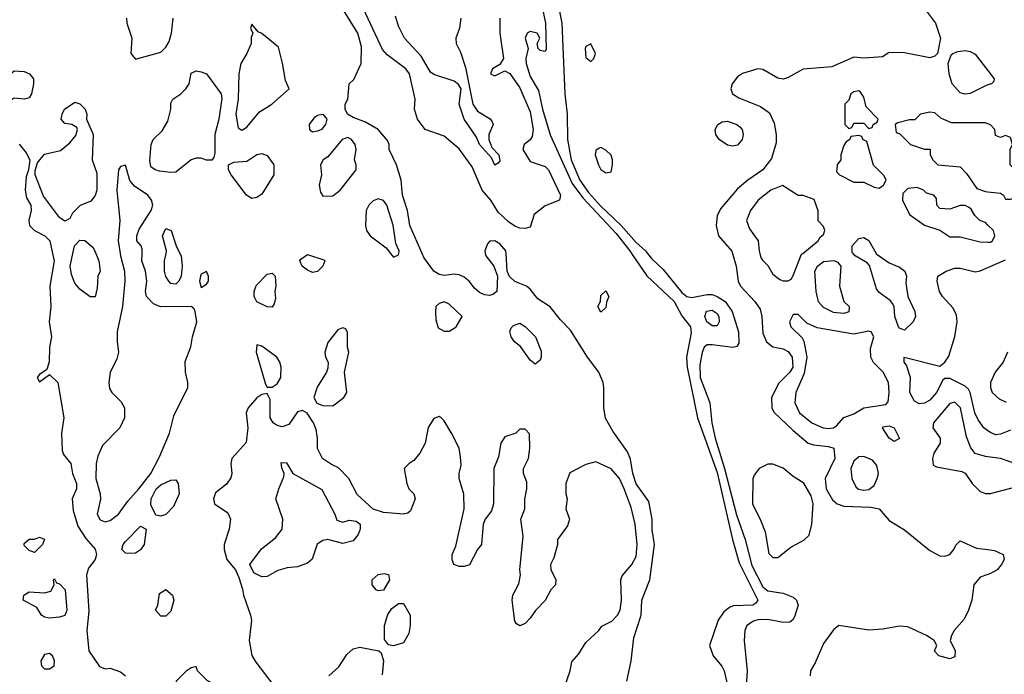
# Model space of a CAD drawing. Header units: inches. Extents: x 2380249 to 2585472, y 382747 to 546448.
# Tile 586 of 626: x 2556172 to 2560065, y 478337 to 480924. Entities that reach past the tile are written whole.
import ezdxf

# ---------------------------------------------------------------- set-up
doc = ezdxf.new("R2010")
doc.units = ezdxf.units.IN
doc.header["$MEASUREMENT"] = 0
for name, color, linetype in [('C5457', 7, 'Continuous'), ('C5458', 7, 'Continuous'), ('C5467', 7, 'Continuous'), ('C5468', 7, 'Continuous')]:
    doc.layers.add(name, color=color, linetype=linetype)

msp = doc.modelspace()

# ---------------------------------------------------------------- linework, layer by layer
at = {"layer": 'C5457', "color": 4}
for points, elevation in [([(2556301.6, 480000), (2556307.7, 479970), (2556290.7, 479870), (2556295.5, 479790), (2556288.4, 479730), (2556297.6, 479670), (2556290.4, 479630), (2556288, 479572), (2556278.8, 479541.2), (2556250, 479522), (2556241, 479510), (2556250, 479492), (2556290, 479522), (2556322.8, 479490), (2556346, 479350), (2556337.3, 479290), (2556340.5, 479220.5), (2556345.5, 479205.5), (2556374, 479170), (2556380.5, 479130), (2556396.4, 479090), (2556396.4, 479070), (2556379.3, 479030), (2556383.7, 478983.7), (2556402.4, 478922.4), (2556433, 478873), (2556470, 478831.3), (2556476, 478810), (2556471, 478790), (2556443.4, 478756.6), (2556436.3, 478730), (2556445.5, 478585.5), (2556438, 478510), (2556444.9, 478430), (2556487.5, 478367.5), (2556510, 478358.8), (2556530, 478360.7), (2556570, 478346.8), (2556591, 478330)], 12), ([(2556472.5, 480000), (2556484.9, 479970), (2556490.8, 479930), (2556481, 479910), (2556478, 479862), (2556470, 479828), (2556450, 479828.7), (2556410, 479859), (2556390, 479882), (2556377.2, 479917.2), (2556371.8, 479950), (2556382.5, 480000)], 12), ([(2556569.1, 480000), (2556570.6, 479990), (2556586, 479930), (2556588, 479890), (2556578.4, 479790), (2556557.6, 479690), (2556557.1, 479650), (2556563, 479610), (2556556.7, 479583.3), (2556530, 479528.7), (2556523.8, 479490), (2556526.6, 479466.6), (2556536.3, 479450), (2556573.1, 479413.1), (2556586, 479390), (2556587, 479350), (2556568.4, 479310), (2556498.8, 479241.2), (2556481.1, 479198.9), (2556474.4, 479170), (2556473, 479110), (2556490.8, 479049.2), (2556490.9, 479029.1), (2556478.8, 478970), (2556490, 478947.3), (2556510, 478938.8), (2556530, 478944), (2556562.7, 478970), (2556599.4, 479020.6), (2556643.6, 479070), (2556690, 479130.7), (2556724.4, 479195.6), (2556764.2, 479290), (2556781.7, 479358.3), (2556837, 479470), (2556837, 479490), (2556827.3, 479530), (2556826.8, 479573.2), (2556849.3, 479630.7), (2556855.1, 479670), (2556872, 479730), (2556866, 479770), (2556861.2, 479781.2), (2556849.5, 479789.5), (2556729.3, 479789.3), (2556700.7, 479800.7), (2556674, 479830), (2556669, 479850), (2556674.5, 479890), (2556669.4, 479930), (2556655.1, 479970), (2556655.7, 480000)], 16), ([(2556805.5, 480000), (2556810.4, 479990), (2556814.4, 479950), (2556810.3, 479909.7), (2556801, 479890), (2556790, 479879), (2556770, 479881.2), (2556761.2, 479890), (2556750, 479908.7), (2556744.5, 479930), (2556744, 479970), (2556750.5, 480000)], 12), ([(2557638.1, 480000), (2557650, 479984.7), (2557670, 479994), (2557671, 480000)], 16), ([(2558012.9, 480000), (2558014.8, 479990), (2558046.8, 479950), (2558061, 479910), (2558058, 479850), (2558042.8, 479837.2), (2558030, 479833.2), (2558010, 479836), (2557990, 479846), (2557970, 479862.7), (2557949.6, 479889.6), (2557930, 479906), (2557910, 479915.1), (2557890, 479918), (2557850, 479912.7), (2557830, 479916), (2557809.3, 479930), (2557770, 479984), (2557762.9, 480000)], 12), ([(2558572, 478310), (2558589.7, 478390.3), (2558599.7, 478480.3), (2558629.6, 478570), (2558631.8, 478630), (2558663.6, 478710), (2558681.6, 478850), (2558672.3, 478907.7), (2558673.2, 478950), (2558658.9, 479018.9), (2558609.8, 479089.8), (2558596.4, 479130), (2558587.2, 479187.2), (2558575.8, 479215.8), (2558516.9, 479296.9), (2558488.4, 479348.4), (2558482.2, 479390), (2558481.6, 479470), (2558478.4, 479490), (2558462, 479530), (2558417.2, 479590), (2558350, 479697.2), (2558310, 479737.2), (2558270, 479789.2), (2558220.7, 479820.7), (2558190, 479859), (2558175.3, 479870), (2558130, 479888.7), (2558109.2, 479909.2), (2558099, 479930), (2558095.1, 480000)], 12), ([(2558591.3, 480000), (2558651.4, 479911.4), (2558759.6, 479810), (2558790, 479753), (2558823.8, 479710), (2558826.4, 479686.4), (2558808.8, 479590), (2558811.4, 479550), (2558851.7, 479350), (2558930, 479134), (2558990.3, 478870), (2559017.1, 478777.1), (2559090.4, 478630), (2559082.4, 478617.6), (2559070.2, 478609.8), (2558993.4, 478606.6), (2558978.8, 478601.1), (2558956.7, 478583.3), (2558933, 478550), (2558898.8, 478450), (2558914, 478410), (2558948.5, 478368.5), (2558958, 478350), (2558976.4, 478270)], 12), ([(2558654.3, 480000), (2558670, 479979.3), (2558716.2, 479936.2), (2558790, 479844.9), (2558810, 479830.3), (2558830, 479825.3), (2558890, 479837.4), (2558910, 479836.9), (2558930, 479830.3), (2558961.1, 479810), (2558989, 479770), (2559013.4, 479690), (2559015.3, 479644.7), (2559008, 479632), (2558991.8, 479628.2), (2558910, 479638.7), (2558890, 479638), (2558878.8, 479630), (2558870, 479608.7), (2558860.7, 479559.3), (2558862.9, 479510), (2558900.9, 479410), (2558909.1, 479330), (2558922, 479270), (2558959, 479150), (2559006.4, 478966.4), (2559040.2, 478870), (2559066.6, 478766.6), (2559110, 478682.6), (2559130, 478666.3), (2559190, 478657.1), (2559230, 478642), (2559244, 478630), (2559250.5, 478610), (2559235.6, 478564.4), (2559228.5, 478551.5), (2559217, 478543), (2559190, 478542), (2559130, 478552.8), (2559090, 478551.5), (2559073, 478547), (2559046.8, 478530), (2559038.8, 478510), (2559036.3, 478470), (2559048.5, 478348.5), (2559038.8, 478210)], 16), ([(2558990.5, 480000), (2559005.3, 479950), (2559013.1, 479890), (2559021.7, 479870), (2559078.4, 479810), (2559099.3, 479779.3), (2559106.7, 479750), (2559110, 479684.7), (2559124.4, 479650), (2559150, 479630.4), (2559190, 479623.1), (2559210, 479612.4), (2559226.7, 479590), (2559228.4, 479550), (2559217.1, 479530), (2559172.9, 479487.1), (2559144.4, 479430), (2559146, 479390), (2559153.1, 479373.1), (2559230, 479299.5), (2559290, 479250.5), (2559310, 479243), (2559370, 479237.1), (2559390.7, 479230), (2559394.4, 479190), (2559356.3, 479110), (2559360.7, 479070), (2559386, 479026), (2559404, 479010), (2559430, 479000.9), (2559537.7, 478997.7), (2559570.4, 478990.4), (2559610, 478943.8), (2559670, 478908.2), (2559770, 478826.4), (2559810, 478804.4), (2559830, 478803.8), (2559849.6, 478810.4), (2559866, 478830), (2559872.9, 478847.1), (2559890, 478864.7), (2559954.6, 478834.6), (2560000, 478829.4)], 24), ([(2559098.5, 480000), (2559102.8, 479982.8), (2559110, 479972), (2559130, 479952), (2559150, 479918), (2559176.9, 479896.9), (2559190, 479891.3), (2559210, 479891.3), (2559222, 479898), (2559230, 479912), (2559263.6, 479996.4), (2559268, 480000)], 28), ([(2559558.1, 480000), (2559558.8, 479998.8), (2559610, 479962.8), (2559650, 479946), (2559671.3, 479930), (2559678, 479910), (2559676, 479884), (2559684, 479830), (2559710.6, 479770), (2559713.4, 479750), (2559704, 479730), (2559670, 479697.2), (2559650, 479704), (2559646.6, 479710), (2559632.3, 479750), (2559629.3, 479790), (2559622.5, 479802.5), (2559613.8, 479813.8), (2559570, 479845.2), (2559560.1, 479860.1), (2559532.5, 479952.5), (2559522.7, 479962.7), (2559475.3, 479990), (2559467.4, 480000)], 24), ([(2560000, 479298.9), (2559984.5, 479310), (2559961.6, 479341.6), (2559948.5, 479370), (2559929.7, 479449.7), (2559922.8, 479462.8), (2559910, 479475.1), (2559850, 479505.1), (2559830, 479506), (2559821.3, 479498.7), (2559796.4, 479450), (2559770, 479419.6), (2559750, 479407.8), (2559730, 479405.6), (2559710, 479416), (2559691.6, 479450), (2559694, 479510), (2559678.6, 479558.6), (2559669, 479570), (2559668.7, 479590), (2559810, 479554), (2559830, 479570.6), (2559845.9, 479594.1), (2559870, 479671.3), (2559878.5, 479730), (2559876.2, 479756.2), (2559863.1, 479783.1), (2559820.9, 479830), (2559809.4, 479850), (2559799, 479890), (2559802, 479910), (2559835.3, 479930), (2559870, 479942), (2559890, 479942), (2559950, 479927.7), (2559970, 479930.7), (2560000, 479943.7)], 24), ([(2558328, 478290), (2558349, 478350), (2558354.6, 478385.4), (2558382.7, 478417.3), (2558410, 478462), (2558462, 478510), (2558473.2, 478526.8), (2558513.8, 478546.2), (2558536, 478570), (2558546, 478590), (2558552, 478630), (2558549.3, 478710), (2558554, 478726), (2558592.7, 478770), (2558610, 478802), (2558614, 478850), (2558605.6, 478930), (2558590, 478995.3), (2558561.6, 479070), (2558543.7, 479110), (2558510, 479149.2), (2558450, 479176), (2558410, 479165.2), (2558347.7, 479132.3), (2558331, 479090), (2558331, 479050), (2558336, 479030), (2558331.3, 478990), (2558346, 478950), (2558337.3, 478922.7), (2558298, 478870), (2558298, 478850), (2558283.5, 478796.5), (2558271.3, 478770), (2558272, 478750), (2558291.2, 478711.1), (2558291, 478690), (2558272, 478670), (2558250, 478628), (2558210.9, 478589.1), (2558190, 478558), (2558170, 478538), (2558150, 478528.7), (2558136.4, 478536.4), (2558130, 478546), (2558119, 478630), (2558122, 478650), (2558145.6, 478694.4), (2558152.7, 478730), (2558149, 478750), (2558162, 478882), (2558154, 478950), (2558168.7, 478990), (2558169.1, 479029.1), (2558177.2, 479070), (2558176.5, 479096.5), (2558164, 479130), (2558164, 479150), (2558184, 479190), (2558188.7, 479230), (2558187.3, 479287.3), (2558170, 479306), (2558150, 479306), (2558134, 479290), (2558090, 479275.3), (2558074.8, 479250), (2558064.5, 479195.5), (2558046.8, 479150), (2558046, 479010), (2558038, 478982), (2558012, 478950), (2558004.7, 478930), (2557998, 478850), (2557982, 478830), (2557950, 478768.7), (2557930, 478762), (2557910, 478762), (2557888.7, 478770), (2557882, 478790), (2557882, 478810), (2557896.4, 478843.6), (2557929.2, 478990), (2557928.4, 479048.4), (2557909, 479110), (2557909, 479130), (2557917.5, 479162.5), (2557915.5, 479195.5), (2557909, 479230), (2557879, 479290), (2557850, 479338), (2557838, 479350), (2557830, 479355.3), (2557810, 479348), (2557787.5, 479312.5), (2557774.8, 479250), (2557754, 479210), (2557730, 479181.2), (2557711.3, 479170), (2557692, 479150), (2557702.8, 479090), (2557711, 479070), (2557731, 479050), (2557736, 479030), (2557717.3, 478982.7), (2557706.8, 478973.2), (2557690, 478969.2), (2557610, 478976.2), (2557569.5, 478989.5), (2557506.6, 479046.6), (2557474, 479110), (2557432.9, 479152.9), (2557405.2, 479165.2), (2557368.7, 479190), (2557349.3, 479229.3), (2557349.4, 479270), (2557343.7, 479303.7), (2557333.2, 479330), (2557309.1, 479369.1), (2557290, 479379), (2557270, 479374), (2557235.8, 479324.2), (2557210, 479315.1), (2557190, 479319.3), (2557174, 479330), (2557162.7, 479350), (2557162, 479422), (2557150, 479446), (2557130, 479442), (2557110, 479429.2), (2557074.8, 479390), (2557067.3, 479370), (2557073.4, 479310), (2557066.8, 479253.2), (2557010.8, 479190), (2557007.3, 479170), (2557011, 479130), (2557006.8, 479113.2), (2556990, 479088), (2556946.8, 479053.2), (2556938, 479030), (2556942, 479010), (2556994.8, 478974.8), (2557006, 478950), (2557000.5, 478910), (2556980.7, 478850), (2556980.7, 478830), (2556991, 478790), (2557024.7, 478750), (2557038.8, 478718.8), (2557053.4, 478673.4), (2557056.3, 478650), (2557084.4, 478570), (2557088.2, 478550), (2557079.3, 478470), (2557090.4, 478410.3), (2557105.1, 478385.1), (2557178.8, 478290)], 16), ([(2560000, 479195.8), (2559990, 479197.2), (2559950, 479209), (2559932.1, 479232.1), (2559915.1, 479275.1), (2559891.2, 479390), (2559870, 479412), (2559850, 479406.6), (2559784.7, 479330), (2559782, 479310), (2559812, 479270), (2559812, 479250), (2559786, 479210), (2559781, 479190), (2559783.6, 479163.6), (2559796.9, 479156.9), (2559897.5, 479137.5), (2559910, 479131), (2559937.3, 479090), (2559970, 479058.8), (2559990, 479050.8), (2560000, 479050.8)], 28), ([(2560000, 478731.5), (2559970, 478720.9), (2559944.9, 478690), (2559936.3, 478630), (2559924, 478590), (2559905.8, 478554.2), (2559866.8, 478510), (2559856, 478490), (2559851.3, 478470), (2559871.3, 478430), (2559870, 478406), (2559850, 478398), (2559806, 478410), (2559788.4, 478428.4), (2559798, 478450), (2559788, 478470), (2559758, 478490), (2559683.9, 478523.9), (2559650, 478527.3), (2559584.7, 478515.3), (2559530, 478511.5), (2559410.5, 478529.5), (2559390, 478512.7), (2559350, 478458), (2559317.6, 478382.4), (2559298.4, 478350), (2559297.1, 478330)], 24), ([(2557394.5, 478330), (2557433.7, 478366.3), (2557465.6, 478414.4), (2557490, 478437.3), (2557516.6, 478443.4), (2557592, 478430), (2557601, 478421), (2557610.5, 478390.5), (2557605.8, 478334.2)], 16)]:
    msp.add_lwpolyline(points, dxfattribs=dict(at, elevation=elevation))
for points, elevation in [([(2557330, 479924), (2557310, 479934), (2557289, 479950), (2557279, 479970), (2557283.2, 479976.8), (2557310, 479996), (2557374.4, 479974.4), (2557378, 479970), (2557370.9, 479949.1), (2557350, 479929)], 12), ([(2559430, 479762.7), (2559390, 479767), (2559350, 479786.6), (2559330, 479809.2), (2559320.5, 479850), (2559316.2, 479930), (2559327, 479950), (2559350, 479968), (2559392.3, 479972.3), (2559405.5, 479965.5), (2559418.8, 479950), (2559413, 479870), (2559430.5, 479810.5), (2559451, 479790), (2559450, 479769.4)], 24), ([(2556910, 479928), (2556890, 479918), (2556887.3, 479910), (2556882.8, 479890), (2556890, 479864.7), (2556910, 479878), (2556919, 479890), (2556919, 479910)], 16), ([(2557170, 479788), (2557150, 479788.7), (2557110, 479809), (2557099, 479830), (2557099, 479850), (2557107.2, 479872.8), (2557150, 479918), (2557170, 479922), (2557182, 479910), (2557184.7, 479870), (2557181, 479850), (2557183.6, 479823.6), (2557178.8, 479801.2)], 12), ([(2558470, 479768), (2558458, 479790), (2558468.7, 479810), (2558470, 479834), (2558490, 479852), (2558502, 479830), (2558492.7, 479807.3), (2558490, 479786)], 8), ([(2557850, 479809), (2557830, 479802), (2557818, 479790), (2557816, 479770), (2557816.9, 479736.9), (2557826.4, 479706.4), (2557850, 479692), (2557870, 479692), (2557890, 479704.7), (2557898, 479710), (2557922, 479750), (2557870, 479799)], 16), ([(2558910, 479713.2), (2558889.2, 479730), (2558881.2, 479750), (2558887.9, 479772.1), (2558910, 479775.5), (2558930, 479762.8), (2558936.4, 479750), (2558937.1, 479730), (2558930, 479714)], 12), ([(2559250, 479758), (2559230, 479758), (2559216, 479730), (2559221, 479710), (2559265.8, 479665.8), (2559272.8, 479652.8), (2559283.6, 479590), (2559274.2, 479525.8), (2559240.7, 479450), (2559237.3, 479410), (2559254.8, 479370), (2559304, 479330), (2559349.3, 479310.7), (2559370, 479308.5), (2559389.3, 479310.7), (2559402, 479318), (2559430, 479352), (2559470, 479366), (2559509.7, 479390.3), (2559596.9, 479403.1), (2559606.3, 479413.7), (2559609.5, 479450), (2559606.6, 479490), (2559586.6, 479530), (2559548.3, 479568.3), (2559537.6, 479590), (2559535.3, 479624.7), (2559549, 479670), (2559538, 479690), (2559530, 479692.3), (2559470, 479680.9), (2559325.4, 479705.4), (2559284.5, 479724.5)], 28), ([(2557450, 479706), (2557430, 479698), (2557390, 479648), (2557378, 479610), (2557381, 479590), (2557391.3, 479570), (2557390, 479546), (2557384.7, 479530), (2557348.1, 479471.9), (2557334.8, 479430), (2557347.5, 479407.5), (2557370, 479399.1), (2557410, 479397.3), (2557454, 479430), (2557465.2, 479450), (2557456, 479530), (2557474, 479610), (2557468.7, 479630), (2557468, 479688), (2557462, 479702)], 16), ([(2558210, 479562), (2558190, 479578), (2558152.7, 479632.7), (2558129, 479650), (2558115.3, 479670), (2558109.3, 479690.7), (2558114.6, 479705.4), (2558124.7, 479715.3), (2558150, 479724.7), (2558170, 479711.3), (2558211, 479670), (2558233.2, 479613.2), (2558234, 479590), (2558230, 479578)], 12), ([(2557110, 479638), (2557107.3, 479610), (2557143.5, 479483.5), (2557150, 479472), (2557170, 479471.3), (2557190, 479484.7), (2557204, 479510), (2557205.2, 479550), (2557201.2, 479570), (2557188.7, 479590), (2557130, 479634)], 16), ([(2559630, 479257.2), (2559610, 479269.3), (2559584, 479310), (2559585.6, 479314.4), (2559610, 479318.8), (2559630, 479310.6), (2559650, 479268.7)], 24), ([(2559510, 479197.2), (2559490, 479196), (2559470, 479179), (2559458, 479150), (2559462, 479110), (2559478, 479078), (2559488.3, 479068.3), (2559510, 479063.8), (2559530, 479066.4), (2559550, 479083), (2559562.4, 479110), (2559567.3, 479130), (2559561.5, 479161.5), (2559543.2, 479183.2)], 28), ([(2557450, 478938), (2557474.6, 478945.4), (2557502, 478942), (2557518, 478930), (2557518.8, 478910), (2557510.6, 478889.4), (2557490, 478864), (2557450, 478854), (2557390, 478869.3), (2557370, 478866), (2557348.7, 478851.3), (2557328.3, 478791.7), (2557310, 478776), (2557270, 478760.9), (2557230, 478757), (2557192.8, 478747.2), (2557150, 478723.7), (2557130, 478721.2), (2557097.2, 478737.2), (2557082, 478770), (2557128.1, 478831.9), (2557183.9, 478876.1), (2557209.3, 478910), (2557212.7, 478950), (2557185.2, 479030), (2557196, 479070), (2557216.4, 479116.4), (2557218, 479130), (2557208, 479152), (2557206, 479174), (2557227.3, 479172.7), (2557252, 479130), (2557366.4, 479066.4), (2557418, 478970), (2557425.4, 478945.4)], 16), ([(2559150, 479167), (2559130, 479166.6), (2559096, 479150), (2559075.9, 479124.1), (2559070.6, 479109.4), (2559069, 479010), (2559102.9, 478942.9), (2559119.1, 478899.1), (2559133.4, 478813.4), (2559150, 478798.4), (2559170, 478797.6), (2559221.5, 478838.5), (2559273, 478867), (2559292.9, 478887.1), (2559304, 478930), (2559309.7, 479010), (2559302, 479042), (2559272, 479092), (2559230, 479118), (2559190, 479151.8)], 24), ([(2556730, 478962), (2556710, 478966), (2556690, 479006), (2556692.3, 479030), (2556712, 479070), (2556730, 479086), (2556770, 479104), (2556790, 479104.7), (2556798.8, 479090), (2556802.8, 479050), (2556779.8, 479000.2), (2556750, 478968.7)], 12), ([(2556610, 478814), (2556590, 478815.3), (2556575.3, 478830), (2556581.2, 478850), (2556590, 478861), (2556650, 478922), (2556672, 478910), (2556664.7, 478850), (2556650, 478828.7), (2556630, 478815.3)], 12), ([(2556230, 478818), (2556210, 478826), (2556190, 478846), (2556190, 478854), (2556210, 478871.3), (2556230, 478871.3), (2556250, 478878), (2556270, 478871.3), (2556262, 478850)], 8), ([(2557590, 478666.6), (2557582, 478670), (2557565.2, 478690), (2557565.2, 478710), (2557590, 478730.8), (2557614.8, 478734.8), (2557630.7, 478730.7), (2557634.8, 478710), (2557610, 478669.2)], 16), ([(2556290, 478558), (2556270, 478562), (2556258, 478570), (2556240.4, 478600.4), (2556186, 478630), (2556188, 478650), (2556210, 478662), (2556270, 478658), (2556295.3, 478664.7), (2556308, 478690), (2556306, 478710), (2556310, 478714), (2556318, 478698), (2556330, 478694), (2556352, 478670), (2556358, 478590), (2556350, 478569), (2556330, 478562)], 8), ([(2556730, 478566), (2556708.7, 478590), (2556718, 478610), (2556724.7, 478655.3), (2556750, 478672), (2556776, 478650), (2556781, 478630), (2556770, 478586), (2556750, 478566)], 12), ([(2557650, 478449.3), (2557630, 478453.2), (2557614, 478474), (2557614.3, 478530), (2557627.3, 478572.7), (2557643.8, 478596.2), (2557670, 478616), (2557690, 478616), (2557715.5, 478570), (2557716.4, 478530), (2557710, 478498), (2557690, 478461.2)], 16), ([(2556290, 478419), (2556270, 478415.3), (2556256, 478390), (2556258, 478370), (2556270, 478358), (2556290, 478358.8), (2556308.7, 478370), (2556309, 478390), (2556302, 478410)], 12), ([(2556870, 478366), (2556866, 478366), (2556850, 478362), (2556830, 478348.7), (2556790.8, 478310), (2556783.8, 478250), (2556788.8, 478171.2), (2556803.5, 478123.5), (2556826.9, 478086.9), (2556890, 478056), (2556910, 478061), (2556980.5, 478119.5), (2556998.9, 478141.1), (2557019.3, 478190), (2557016, 478230), (2556990, 478269), (2556912.7, 478312.7), (2556875.3, 478350)], 16)]:
    msp.add_lwpolyline(points, close=True, dxfattribs=dict(at, elevation=elevation))
at = {"layer": 'C5458', "color": 4}
for points, elevation in [([(2558222, 481050), (2558250.4, 480910), (2558253, 480807), (2558250, 480798), (2558230, 480802), (2558222, 480810), (2558218, 480830), (2558228, 480850), (2558218, 480870), (2558190, 480877.2), (2558178, 480870), (2558171, 480850), (2558182.8, 480810), (2558173, 480770), (2558174.4, 480750), (2558190, 480698.8), (2558223.8, 480643.8), (2558239.5, 480570), (2558269.1, 480469.1), (2558356, 480276), (2558398.9, 480219), (2558530, 480078.7), (2558584.6, 480010), (2558591.3, 480000)], 12), ([(2558070.5, 480930), (2558070.6, 480870), (2558084.7, 480770), (2558070, 480746), (2558042, 480730), (2558034, 480710), (2558050, 480702), (2558090, 480722), (2558110, 480711.3), (2558150, 480654), (2558190, 480558.8), (2558202, 480490), (2558197.6, 480462.4), (2558190, 480449), (2558166.8, 480430), (2558160.7, 480410), (2558190, 480362.8), (2558250, 480343), (2558263, 480330), (2558310.6, 480230), (2558306, 480210), (2558250, 480187.3), (2558206.7, 480153.3), (2558190, 480104), (2558170, 480098), (2558150, 480099.5), (2558130, 480107), (2558105.3, 480125.3), (2558063.5, 480163.5), (2558035.1, 480210), (2558000.5, 480250), (2557961.6, 480341.6), (2557910, 480412.7), (2557850, 480462.7), (2557775.3, 480490), (2557745.2, 480530), (2557733.2, 480570), (2557736, 480610), (2557713, 480710), (2557698.4, 480730), (2557625.2, 480785.2), (2557606.2, 480806.2), (2557511.8, 481010)], 8), ([(2558299.1, 480990), (2558315.8, 480910), (2558327.8, 480630), (2558336.9, 480550), (2558337.6, 480450), (2558352.6, 480370), (2558386.7, 480290), (2558420.9, 480240.9), (2558468.1, 480188.1), (2558550.2, 480110), (2558610, 480042.6), (2558646.7, 480010), (2558654.3, 480000)], 16), ([(2557762.9, 480000), (2557714.3, 480110), (2557705.4, 480170), (2557685.4, 480230), (2557680.9, 480290), (2557661.2, 480350), (2557633.2, 480410), (2557633.2, 480430), (2557626.3, 480446.3), (2557589, 480490), (2557538.9, 480518.9), (2557490, 480537.2), (2557468.7, 480550), (2557459, 480570), (2557459, 480590), (2557469.2, 480610), (2557475.3, 480670), (2557492.7, 480687.3), (2557522.7, 480750), (2557524.1, 480815.9), (2557509.6, 480870), (2557448.3, 480968.3)], 12), ([(2559757.3, 480957.3), (2559792.7, 480910), (2559813, 480850), (2559801, 480790), (2559790, 480779), (2559770, 480772.7), (2559670, 480792), (2559610, 480794), (2559582.8, 480777.2), (2559510, 480771.6), (2559470, 480775.1), (2559383.1, 480736.9), (2559270, 480727.8), (2559210, 480694.5), (2559190, 480689), (2559170, 480692.3), (2559110, 480727), (2559090, 480729.5), (2559030, 480711.5), (2559010, 480697.6), (2558988.7, 480670), (2558983.7, 480650), (2558990.3, 480630.3), (2559014.8, 480614.8), (2559100.6, 480580.6), (2559136.1, 480556.1), (2559155.2, 480515.2), (2559163, 480470), (2559163, 480437), (2559144.4, 480375.6), (2559110.4, 480330), (2559050.7, 480290), (2559010, 480254.5), (2558943.4, 480176.6), (2558930, 480148), (2558925.5, 480110), (2558935.5, 480070), (2558988.1, 480008.2), (2558990.5, 480000)], 24), ([(2556594, 480930), (2556595.5, 480910), (2556614.8, 480850), (2556611, 480790), (2556630, 480767.3), (2556730, 480794.8), (2556750, 480814.8), (2556762.7, 480837.3), (2556772.3, 480870), (2556779, 480930)], 16), ([(2557916, 480930), (2557910.8, 480890), (2557896.3, 480850), (2557897.3, 480830), (2557914.6, 480794.6), (2557934.7, 480734.7), (2557964, 480590), (2557982, 480562), (2558032.2, 480532.2), (2558039.9, 480519.9), (2558044, 480510), (2558027.3, 480470), (2558027.3, 480450), (2558038.5, 480418.5), (2558066, 480390), (2558070, 480366), (2558063.6, 480356.4), (2558050, 480348.7), (2558037.5, 480377.5), (2557989.5, 480430), (2557978.7, 480458.7), (2557929.3, 480530), (2557909.3, 480590), (2557917.2, 480650), (2557907.3, 480667.3), (2557890, 480680.9), (2557810, 480707), (2557796.6, 480716.6), (2557758.9, 480778.9), (2557694, 480850), (2557670, 480898), (2557657.5, 480937.5)], 4), ([(2560000, 480665.7), (2559990, 480662.7), (2559930, 480632), (2559910, 480629.6), (2559890, 480635.1), (2559859.5, 480670), (2559846.6, 480710), (2559842.7, 480750), (2559855.5, 480784.5), (2559862, 480790), (2559881.6, 480798.4), (2559910, 480802.4), (2559930, 480798.4), (2559950, 480787.7), (2560000, 480722.3)], 24), ([(2560000, 480511.7), (2559990, 480515.3), (2559856.4, 480516.4), (2559814.6, 480534.6), (2559790, 480555.3), (2559770, 480558), (2559734, 480550), (2559711.6, 480528.4), (2559690, 480528), (2559643.6, 480516.4), (2559634, 480510), (2559638, 480478), (2559650, 480474), (2559694, 480430), (2559750, 480412), (2559772, 480412), (2559772, 480390), (2559782, 480370), (2559802, 480350), (2559890, 480342), (2559915.3, 480315.3), (2559956.9, 480256.9), (2559990, 480244.7), (2560000, 480243.6)], 28), ([(2556170, 480432), (2556198, 480398), (2556212, 480370), (2556206.8, 480330), (2556197.3, 480302.7), (2556193, 480250), (2556199.1, 480219.1), (2556216, 480190), (2556217.3, 480170), (2556208.5, 480131.5), (2556210.8, 480110), (2556230, 480090.8), (2556271.3, 480070), (2556291.3, 480050), (2556301.6, 480000)], 12), ([(2556655.7, 480000), (2556656.1, 480016.1), (2556652, 480030), (2556635.1, 480050), (2556635.6, 480070), (2556644.4, 480095.6), (2556691.6, 480170), (2556698, 480190), (2556692.7, 480210), (2556679.3, 480230), (2556625.4, 480265.4), (2556607.5, 480287.5), (2556590, 480348.7), (2556570, 480344), (2556563, 480330), (2556556.3, 480250), (2556568.4, 480130), (2556561.6, 480050), (2556569.1, 480000)], 16), ([(2559268, 480000), (2559329, 480050), (2559336.4, 480063.6), (2559350, 480074), (2559355.3, 480090), (2559350, 480106), (2559328.8, 480128.9), (2559328.4, 480168.4), (2559312.9, 480212.9), (2559270, 480228.7), (2559249.3, 480229.3), (2559188, 480268), (2559142, 480250), (2559091.3, 480210), (2559061, 480170), (2559046, 480130), (2559056.9, 480096.9), (2559091.3, 480050), (2559096, 480010), (2559098.5, 480000)], 28), ([(2560000, 480112), (2559990, 480122), (2559968, 480130), (2559948, 480150), (2559934.6, 480174.6), (2559923.1, 480183.1), (2559910, 480188.7), (2559890, 480188.7), (2559850, 480175.3), (2559810, 480178), (2559798, 480190), (2559796.4, 480216.4), (2559786, 480230), (2559758, 480238), (2559746, 480250), (2559720.4, 480260.4), (2559683.6, 480256.4), (2559663.6, 480236.4), (2559662, 480210), (2559690, 480154), (2559750, 480112), (2559810, 480091.3), (2559850, 480066), (2559890, 480066), (2559970, 480046), (2560000, 480045)], 28), ([(2557671, 480000), (2557672.7, 480010), (2557659, 480039), (2557648.7, 480111.3), (2557624, 480190), (2557610, 480208.7), (2557590, 480215.3), (2557570, 480208), (2557552, 480190), (2557542, 480170), (2557538.8, 480110), (2557542.8, 480090), (2557558, 480070), (2557621.4, 480021.4), (2557638.1, 480000)], 16), ([(2556750.5, 480000), (2556752.7, 480010), (2556736, 480070), (2556750, 480098.8), (2556770.3, 480090.3), (2556790.5, 480030), (2556805.5, 480000)], 12), ([(2556382.5, 480000), (2556389, 480030), (2556410, 480052), (2556430, 480051.3), (2556463, 480023), (2556472.5, 480000)], 12), ([(2558095.1, 480000), (2558094.5, 480010), (2558070, 480037.2), (2558050, 480049), (2558031.3, 480048.7), (2558022, 480038), (2558011, 480010), (2558012.9, 480000)], 12), ([(2559467.4, 480000), (2559464.1, 480004.1), (2559463.7, 480030), (2559490, 480058.8), (2559510, 480062.8), (2559530, 480051), (2559558.1, 480000)], 24)]:
    msp.add_lwpolyline(points, dxfattribs=dict(at, elevation=elevation))
for points, elevation in [([(2557090, 480906), (2557084.7, 480890), (2557094, 480870), (2557087.3, 480852.7), (2557087.3, 480830), (2557070.4, 480789.6), (2557046, 480750), (2557038, 480710), (2557035.5, 480610), (2557026.4, 480550), (2557036, 480496), (2557050, 480487.3), (2557070, 480498.8), (2557120.7, 480559.3), (2557168.7, 480590), (2557238, 480650), (2557222.7, 480682.7), (2557211.7, 480751.7), (2557195.3, 480815.3), (2557130, 480869), (2557115.3, 480875.3)], 16), ([(2558430, 480828), (2558410, 480818), (2558408.4, 480810), (2558410, 480774), (2558430, 480758), (2558442, 480770), (2558448.7, 480790)], 24), ([(2556190.5, 480609.5), (2556150, 480614), (2556110, 480587), (2556090, 480580.7), (2556070, 480582), (2556050, 480593.2), (2556036, 480610), (2556033.2, 480630), (2556046.3, 480653.7), (2556070, 480666), (2556094, 480666), (2556108.8, 480671.1), (2556132.9, 480707.1), (2556150, 480721), (2556190, 480719.1), (2556211, 480710), (2556226, 480690), (2556226.8, 480670), (2556218.8, 480630), (2556210, 480615.3)], 12), ([(2556931.3, 480368.7), (2556911, 480369), (2556890, 480376), (2556870, 480376), (2556850, 480369.4), (2556790, 480321.2), (2556770, 480319.3), (2556725.4, 480325.4), (2556708, 480330), (2556690, 480342), (2556686.8, 480366.8), (2556692.3, 480430), (2556699.3, 480450), (2556735.1, 480484.9), (2556757.2, 480522.8), (2556769.2, 480570), (2556770, 480594), (2556778, 480610), (2556809.3, 480630.7), (2556829.3, 480650.7), (2556842, 480670), (2556850, 480712), (2556870, 480722), (2556890, 480718), (2556911, 480710), (2556968, 480630), (2556971.7, 480611.7), (2556959.5, 480530), (2556943.8, 480470), (2556943.6, 480396.4), (2556939.6, 480380.4)], 12), ([(2559490, 480642), (2559470, 480639), (2559458, 480630), (2559450, 480606), (2559434, 480590), (2559434, 480510), (2559450, 480494), (2559462, 480498), (2559470, 480514), (2559510, 480514), (2559530, 480494), (2559542, 480498), (2559546, 480510), (2559562, 480518), (2559566, 480530), (2559519, 480579), (2559510, 480618), (2559496.5, 480636.5)], 28), ([(2556350, 480128), (2556330, 480142), (2556266.3, 480226.3), (2556232.7, 480310), (2556232.9, 480327.1), (2556242, 480358), (2556270, 480392), (2556333.3, 480406.7), (2556370, 480436.3), (2556394.1, 480465.8), (2556400.9, 480490), (2556398, 480498), (2556378, 480510), (2556350, 480513.2), (2556336, 480530), (2556339.5, 480550), (2556349.6, 480570.4), (2556390, 480597.3), (2556410, 480590.7), (2556430.3, 480570.3), (2556437.1, 480550), (2556436.3, 480530), (2556462.4, 480470), (2556458.8, 480370), (2556477.1, 480317.1), (2556476.4, 480250), (2556470, 480228.7), (2556453, 480207), (2556410.7, 480189.3), (2556380.7, 480159.3), (2556370, 480138)], 12), ([(2557330, 480479), (2557323.7, 480483.7), (2557319, 480490), (2557317.2, 480510), (2557340.1, 480539.9), (2557350, 480546.8), (2557370, 480550.7), (2557386, 480530), (2557381, 480510), (2557364.7, 480490), (2557350, 480482.7)], 12), ([(2558990, 480424.2), (2558970, 480428), (2558937, 480450), (2558924.7, 480470), (2558922.4, 480490), (2558932.7, 480510), (2558950, 480520.4), (2558970, 480522), (2559007.3, 480510), (2559019.7, 480499.7), (2559028.4, 480490), (2559032.2, 480470), (2559028.2, 480450), (2559010, 480427.3)], 16), ([(2557470, 480458), (2557447.3, 480450), (2557390, 480382), (2557372, 480370), (2557362, 480350), (2557364.7, 480310), (2557356, 480270), (2557361.4, 480241.4), (2557370, 480226), (2557410, 480227.7), (2557439, 480250), (2557502, 480330), (2557502, 480350), (2557495.3, 480370), (2557502, 480410), (2557499, 480430), (2557484, 480450)], 16), ([(2559490, 480466), (2559458, 480462), (2559454, 480450), (2559439.6, 480440.4), (2559430, 480426), (2559418, 480390), (2559418, 480370), (2559404.7, 480350), (2559402, 480322), (2559414, 480310), (2559470, 480282), (2559510, 480282), (2559550, 480262), (2559570, 480258), (2559588, 480270), (2559598, 480290), (2559590, 480306), (2559548.4, 480348.4), (2559522, 480442), (2559506, 480450), (2559502, 480462)], 28), ([(2558470, 480418), (2558463.6, 480416.4), (2558450, 480406), (2558446.8, 480390), (2558461, 480350), (2558470, 480332), (2558490, 480318), (2558510, 480322), (2558516, 480350), (2558516, 480370), (2558510, 480388), (2558490, 480408)], 24), ([(2557090, 480217.2), (2557069.2, 480230), (2557008.7, 480310), (2556998, 480330), (2556998, 480350), (2557019, 480361), (2557070, 480364), (2557110, 480390.7), (2557130, 480394.8), (2557150, 480386.8), (2557176.3, 480350), (2557177.3, 480310), (2557130, 480234), (2557110, 480221.2)], 12)]:
    msp.add_lwpolyline(points, close=True, dxfattribs=dict(at, elevation=elevation))
at = {"layer": 'C5467', "color": 4}
for points, elevation in [([(2560000, 479943.7), (2560070, 479974.3)], 24), ([(2560078, 479610), (2560060.5, 479570), (2560028.2, 479530), (2560010.5, 479490), (2560010.6, 479470), (2560017.3, 479450), (2560044.8, 479424.8), (2560072.4, 479412.4)], 24), ([(2560090, 479300.9), (2560050, 479285.1), (2560030, 479283.6), (2560010, 479291.8), (2560000, 479298.9)], 24), ([(2560110, 479169), (2560050, 479189), (2560000, 479195.8)], 28), ([(2560000, 479050.8), (2560010, 479050.8), (2560110, 479078)], 28), ([(2560000, 478829.4), (2560026.4, 478826.4), (2560061, 478810), (2560064, 478790), (2560054, 478770), (2560036.3, 478750), (2560010, 478735.1), (2560000, 478731.5)], 24)]:
    msp.add_lwpolyline(points, dxfattribs=dict(at, elevation=elevation))
at = {"layer": 'C5468', "color": 4}
for points, elevation in [([(2560000, 480722.3), (2560024.7, 480690), (2560022, 480678), (2560014, 480670), (2560000, 480665.7)], 24), ([(2560000, 480243.6), (2560050, 480238), (2560062, 480230), (2560070, 480214), (2560090, 480214), (2560102, 480218), (2560106, 480250), (2560110, 480254), (2560130, 480254), (2560138, 480270), (2560110, 480326), (2560088, 480350), (2560088, 480410), (2560098, 480430), (2560090, 480458), (2560070, 480466), (2560050, 480458), (2560030, 480466), (2560028, 480490), (2560010, 480508), (2560000, 480511.7)], 28), ([(2560000, 480045), (2560010, 480044.7), (2560018, 480050), (2560028, 480070), (2560022, 480090), (2560000, 480112)], 28)]:
    msp.add_lwpolyline(points, dxfattribs=dict(at, elevation=elevation))

doc.saveas('drawing.dxf')
